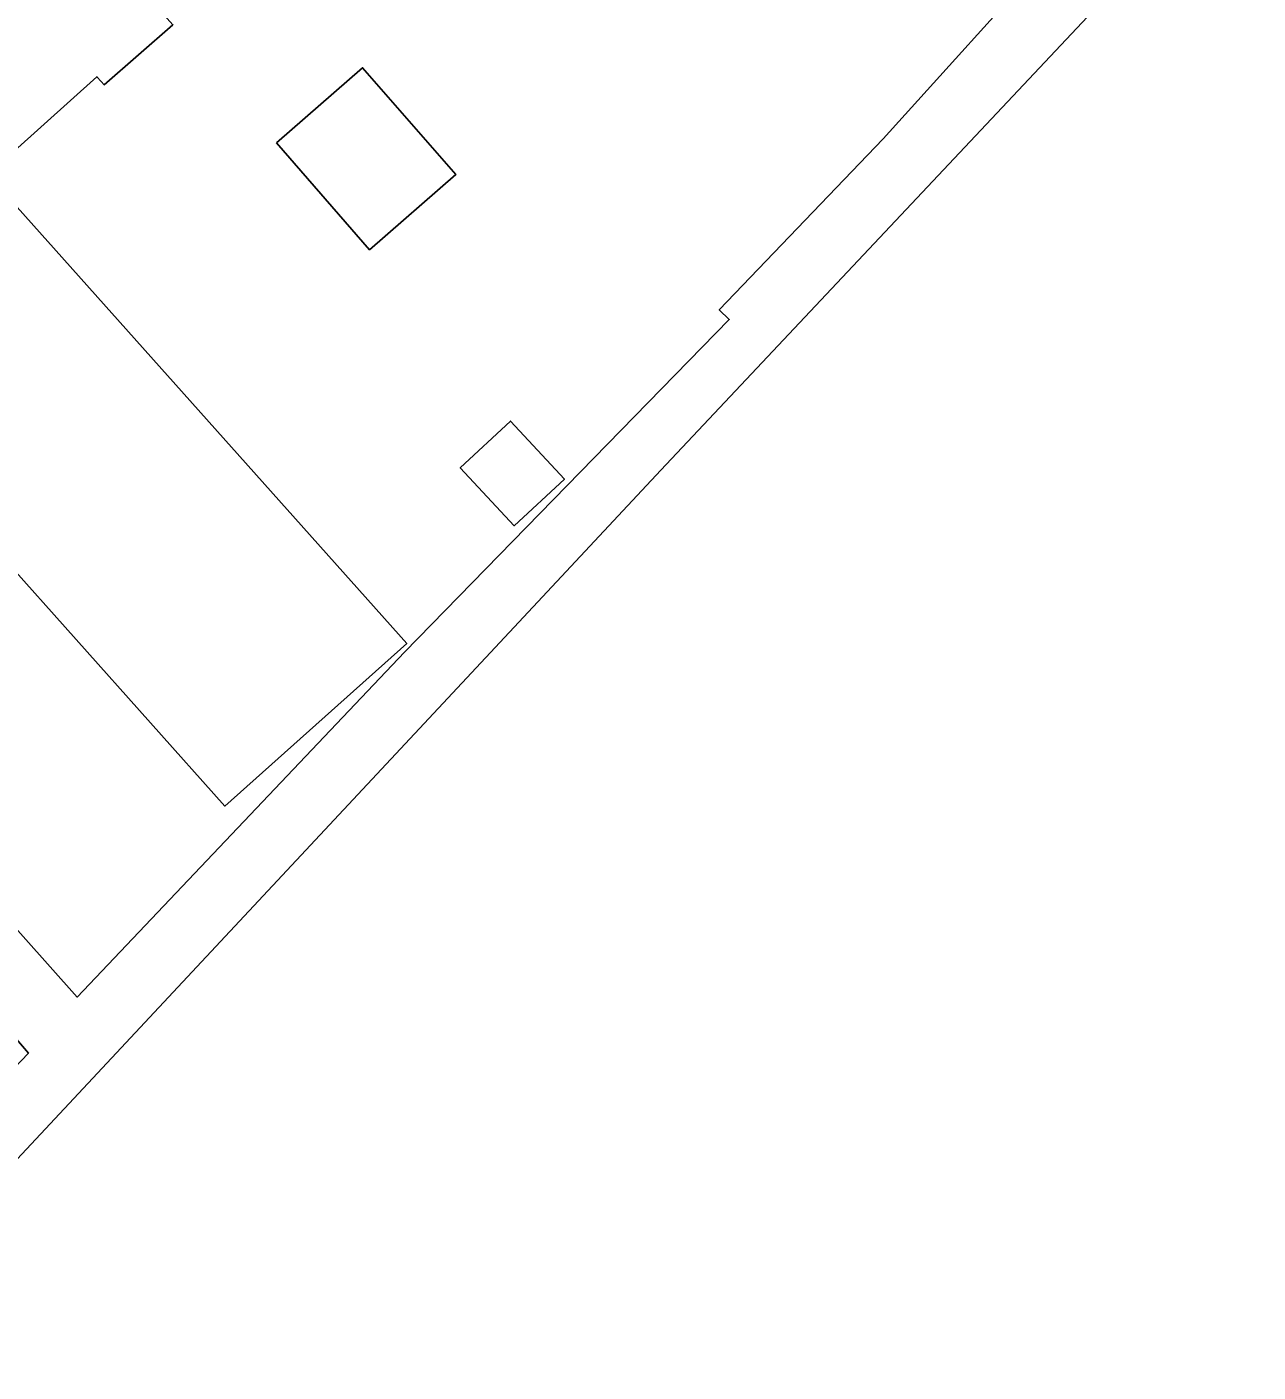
# Model space of a CAD drawing. Extents: x 158352 to 159489, y 383828 to 384603.
# Drawn here: x 159159.81 to 159192.19, y 384195.29 to 384230.66 of the extents above; entities that cross this region are included whole.
import ezdxf

# ---------------------------------------------------------------- set-up
doc = ezdxf.new("R2010")
doc.units = 0
for name, color, linetype in [('IMGEO_Erf', 7, 'Continuous'), ('IMGEO_Pand', 7, 'Continuous'), ('IMGEO_Voetpad_open', 7, 'Continuous')]:
    doc.layers.add(name, color=color, linetype=linetype)

msp = doc.modelspace()

# ---------------------------------------------------------------- linework, layer by layer
at = {"layer": 'IMGEO_Erf'}
for points in [[(159192.19, 384235.7), (159176.48, 384219.002), (159154.316, 384195.289)], [(159163.65, 384230.714), (159161.838, 384229.136), (159161.76, 384229.223), (159161.651, 384229.345), (159158.779, 384226.778), (159158.889, 384226.656), (159169.802, 384214.445), (159167.824, 384212.677), (159165.018, 384210.169), (159155.228, 384221.122), (159153.012, 384219.182), (159149.866, 384222.775), (159150.207, 384223.075), (159148.615, 384224.895), (159145.787, 384222.365), (159161.13, 384205.147), (159169.738, 384214.218), (159178.28, 384222.964), (159178.018, 384223.215), (159182.327, 384227.71), (159186.88, 384232.749)], [(159153.015, 384196.533), (159159.848, 384203.672), (159148.5, 384216.899)]]:
    msp.add_lwpolyline(points, dxfattribs=at)
for points in [[(159166.373, 384227.608), (159168.64, 384229.583), (159171.09, 384226.771), (159168.824, 384224.796)], [(159172.526, 384220.291), (159173.946, 384218.763), (159172.629, 384217.539), (159171.209, 384219.067)]]:
    msp.add_lwpolyline(points, close=True, dxfattribs=at)
at = {"layer": 'IMGEO_Pand'}
for points in [[(159155.373, 384239.975), (159150.861, 384235.94), (159150.71, 384235.806), (159155.754, 384230.163), (159158.779, 384226.778), (159161.651, 384229.345), (159161.76, 384229.223), (159161.838, 384229.136), (159163.65, 384230.714), (159160.417, 384234.332)], [(159166.373, 384227.608), (159168.824, 384224.796), (159171.09, 384226.771), (159168.64, 384229.583)], [(159158.889, 384226.656), (159157.083, 384225.042), (159156.829, 384225.326), (159153.866, 384222.678), (159155.228, 384221.122), (159165.018, 384210.169), (159167.824, 384212.677), (159169.802, 384214.445)], [(159171.209, 384219.067), (159172.629, 384217.539), (159173.946, 384218.763), (159172.526, 384220.291)]]:
    msp.add_lwpolyline(points, close=True, dxfattribs=at)
at = {"layer": 'IMGEO_Voetpad_open'}
msp.add_lwpolyline([(159186.88, 384232.749), (159182.327, 384227.71), (159178.018, 384223.215), (159178.28, 384222.964), (159169.738, 384214.218), (159161.13, 384205.147), (159145.787, 384222.365), (159144.377, 384223.941), (159142.628, 384225.896), (159139.295, 384229.623), (159138.187, 384228.616), (159141.519, 384224.889), (159145.771, 384220.133), (159146.925, 384218.722), (159148.5, 384216.899), (159159.848, 384203.672), (159153.015, 384196.533), (159154.316, 384195.289), (159176.48, 384219.002), (159192.19, 384235.7)], dxfattribs=at)

doc.saveas('drawing.dxf')
